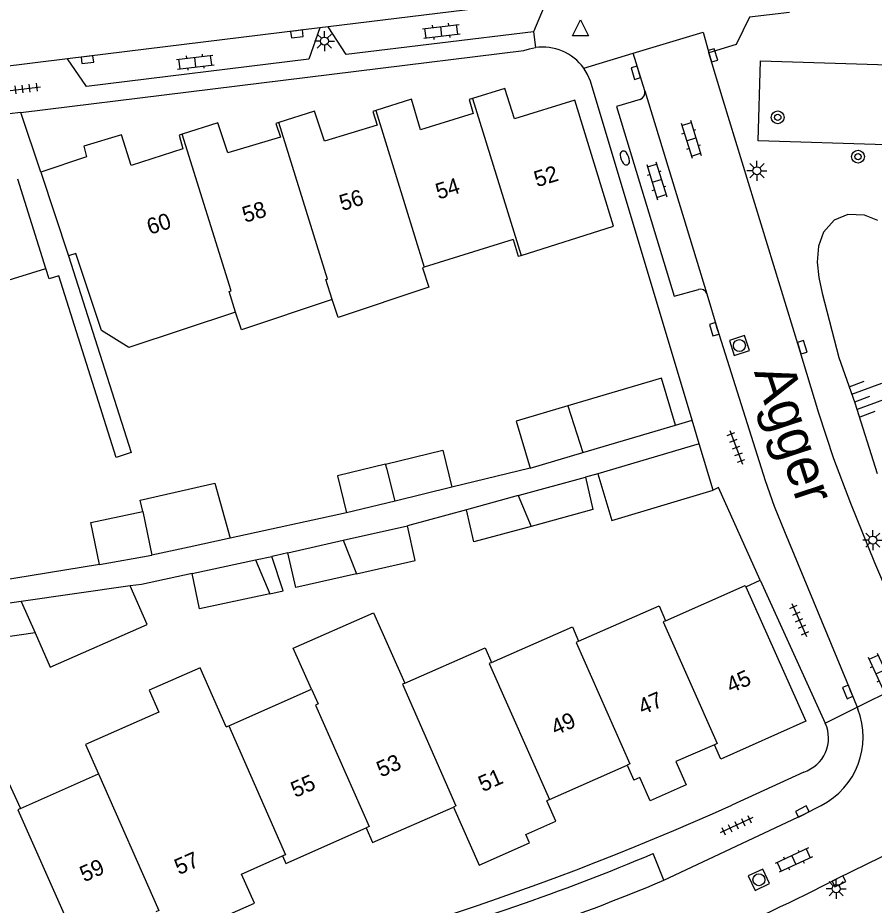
# Model space of a CAD drawing. Extents: x 131000 to 133013, y 393000 to 396501.
# Drawn here: x 131158.5 to 131212.1, y 395742.5 to 395798 of the extents above; entities that cross this region are included whole.
import ezdxf

# ---------------------------------------------------------------- set-up
doc = ezdxf.new("R2010")
doc.units = 0
for name, color, linetype in [('gg-afsc-erfafscheiding', 7, 'Continuous'), ('gg-afsc-muur', 7, 'Continuous'), ('gg-anno-huisnummerreeks BGT', 7, 'Continuous'), ('gg-anno-openbare ruimte label', 7, 'Continuous'), ('gg-bbg-bijgebouw', 7, 'Continuous'), ('gg-bbg-gedigitaliseerde bebouwing', 7, 'Continuous'), ('gg-bbg-gedigitaliseerde bijgebouw', 7, 'Continuous'), ('gg-bbg-hoofdgebouw', 7, 'Continuous'), ('gg-bbg-luifel en loopbrug', 7, 'Continuous'), ('gg-bbg-tussenscheiding', 7, 'Continuous'), ('gg-knt-BGT kruinlijn', 7, 'Continuous'), ('gg-knt-verharding', 7, 'Continuous'), ('gg-knt-verharding nz', 7, 'Continuous'), ('gt-grn-groengrens', 7, 'Continuous'), ('gt-grn-weggrens', 7, 'Continuous'), ('gt-symb-boom', 7, 'Continuous'), ('gt-symb-brandkraan', 7, 'Continuous'), ('gt-symb-klinker verharding', 7, 'Continuous'), ('gt-symb-kolk', 7, 'Continuous'), ('gt-symb-lichtmast', 7, 'Continuous'), ('gt-symb-rioolschacht', 7, 'Continuous'), ('gt-symb-talud symbool', 7, 'Continuous'), ('gt-symb-tegel verharding', 7, 'Continuous'), ('gt-symb-waterafsluiter', 7, 'Continuous')]:
    doc.layers.add(name, color=color, linetype=linetype)

# ---------------------------------------------------------------- blocks, each defined once
blk = doc.blocks.new('gt0-TEG1')
at = {"layer": 'gt-symb-tegel verharding'}
for p, q in [((-1.125, 0), (1.125, 0)), ((-0.9, -0.25), (-0.9, 0.25)), ((-0.45, -0.25), (-0.45, 0.25)), ((0, -0.25), (0, 0.25)), ((0.45, -0.25), (0.45, 0.25)), ((0.9, -0.25), (0.9, 0.25))]:
    blk.add_line(p, q, dxfattribs=at)
blk = doc.blocks.new('gt0-KOLK')
at = {"layer": 'gt-symb-kolk'}
blk.add_lwpolyline([(0, 0), (0.375, 0), (0.375, 0.4), (-0.375, 0.4), (-0.375, 0), (0, 0)], dxfattribs=at)
blk = doc.blocks.new('gt0-KL1')
at = {"layer": 'gt-symb-klinker verharding'}
for p, q in [((-1.15, 0.3), (1.15, 0.3)), ((-1, -0.3), (-1, 0.3)), ((-0.5, 0.3), (-0.5, 0.45)), ((0, -0.3), (0, 0.3)), ((0.5, 0.3), (0.5, 0.45)), ((1, -0.3), (1, 0.3)), ((-1.15, -0.3), (1.15, -0.3)), ((-0.5, -0.45), (-0.5, -0.3)), ((0.5, -0.45), (0.5, -0.3))]:
    blk.add_line(p, q, dxfattribs=at)
blk = doc.blocks.new('gt0-RS')
at = {"layer": 'gt-symb-rioolschacht'}
blk.add_lwpolyline([(-0.5, -0.5), (0.5, -0.5), (0.5, 0.5), (-0.5, 0.5)], close=True, dxfattribs=at)
blk.add_circle((0, 0), 0.375, dxfattribs=at)
blk = doc.blocks.new('gt0-LMAST')
at = {"layer": 'gt-symb-lichtmast'}
for p, q in [((-0.005, 0.246), (-0.005, 0.621)), ((-0.182, 0.173), (-0.447, 0.438)), ((0.172, 0.173), (0.437, 0.438)), ((-0.255, -0.004), (-0.63, -0.004)), ((-0.182, -0.181), (-0.447, -0.446)), ((-0.005, -0.254), (-0.005, -0.629)), ((0.437, -0.446), (0.172, -0.181)), ((0.245, -0.004), (0.62, -0.004))]:
    blk.add_line(p, q, dxfattribs=at)
blk.add_circle((-0.005, -0.004), 0.25, dxfattribs=at)
blk = doc.blocks.new('gt0-BOOM')
at = {"layer": 'gt-symb-boom'}
for radius in [0.4, 0.2]:
    blk.add_circle((0, 0), radius, dxfattribs=at)
blk = doc.blocks.new('gt0-TALUD_1')
at = {"layer": 'gt-symb-talud symbool'}
for p, q in [((-1, -1), (-1, 0)), ((-0.5, -2), (-0.5, 0)), ((0, -1), (0, 0)), ((0.5, -2), (0.5, 0)), ((1, -1), (1, 0))]:
    blk.add_line(p, q, dxfattribs=at)
blk = doc.blocks.new('gt0-WAFSL')
at = {"layer": 'gt-symb-waterafsluiter'}
for p, q in [((-0.5, -0.333), (0, 0.667)), ((0, 0.667), (0.5, -0.333)), ((0.5, -0.333), (-0.5, -0.333))]:
    blk.add_line(p, q, dxfattribs=at)
blk = doc.blocks.new('gt0-BR')
at = {"layer": 'gt-symb-brandkraan'}
for centre, radius, start, end in [((-0.244, 0), 0.206, 107.5669, 252.4331), ((0.599, -2.664), 3, 106.892, 107.5669), ((0, -0.691), 0.938, 73.108, 106.892), ((-0.599, -2.664), 3, 72.4331, 73.108), ((0.244, 0), 0.206, 287.567, 72.4331), ((0.599, 2.664), 3, 252.4331, 253.108), ((0, 0.691), 0.938, 253.108, 286.8921), ((-0.599, 2.664), 3, 286.8921, 287.567)]:
    blk.add_arc(centre, radius, start, end, dxfattribs=at)

msp = doc.modelspace()

# ---------------------------------------------------------------- linework, layer by layer
at = {"layer": 'gg-afsc-erfafscheiding'}
for p, q in [((131159.95, 395788.36), (131158.709, 395792.095)), ((131190.563, 395769.839), (131185.669, 395768.654)), ((131194.809, 395769.487), (131194.038, 395769.277)), ((131186.592, 395767.249), (131182.892, 395766.241)), ((131179.085, 395767.046), (131171.808, 395765.471)), ((131163.637, 395763.823), (131156.654, 395762.687))]:
    msp.add_line(p, q, dxfattribs=at)
for points in [[(131161.691, 395783.118), (131165.615, 395770.817), (131164.662, 395770.517), (131161.086, 395781.874), (131160.477, 395781.682), (131160.27, 395782.34)], [(131175.42, 395764.557), (131174.706, 395764.396), (131174.404, 395764.331)], [(131169.416, 395763.262), (131166.248, 395762.582), (131165.552, 395762.483)]]:
    msp.add_lwpolyline(points, dxfattribs=at)
at = {"layer": 'gg-afsc-muur'}
for p, q in [((131199.659, 395772.543), (131200.701, 395772.853)), ((131204.068, 395762.42), (131204.955, 395762.85))]:
    msp.add_line(p, q, dxfattribs=at)
msp.add_lwpolyline([(131204.955, 395762.85), (131202.36, 395768.636), (131202.009, 395768.463)], dxfattribs=at)
at = {"layer": 'gg-bbg-bijgebouw'}
for p, q in [((131193.86, 395770.819), (131199.659, 395772.543)), ((131201.145, 395771.37), (131194.809, 395769.487)), ((131202.009, 395768.463), (131201.145, 395771.37)), ((131190.563, 395769.839), (131193.86, 395770.819))]:
    msp.add_line(p, q, dxfattribs=at)
for points in [[(131199.659, 395772.543), (131198.785, 395775.485), (131192.935, 395773.746)], [(131192.935, 395773.746), (131189.688, 395772.781), (131190.563, 395769.839)], [(131194.809, 395769.487), (131195.673, 395766.58), (131202.009, 395768.463)]]:
    msp.add_lwpolyline(points, dxfattribs=at)
at = {"layer": 'gg-bbg-gedigitaliseerde bebouwing'}
for p, q in [((131159.95, 395788.36), (131161.691, 395783.118)), ((131160.27, 395782.34), (131158.51, 395787.93)), ((131190.002, 395783.154), (131195.792, 395784.99)), ((131189.5, 395784.15), (131183.949, 395782.414)), ((131199.04, 395760.31), (131204.025, 395762.517)), ((131193.6, 395759.02), (131198.63, 395761.23)), ((131198.63, 395761.23), (131199.04, 395760.31)), ((131188.16, 395757.7), (131193.21, 395759.92)), ((131193.21, 395759.92), (131193.6, 395759.02)), ((131182.74, 395756.4), (131187.76, 395758.61)), ((131187.76, 395758.61), (131188.16, 395757.7)), ((131171.711, 395753.737), (131176.89, 395756.02)), ((131171.56, 395753.67), (131171.711, 395753.737)), ((131158.68, 395748.56), (131163.559, 395750.742)), ((131157.86, 395750.38), (131158.68, 395748.56))]:
    msp.add_line(p, q, dxfattribs=at)
for points in [[(131189.5, 395784.15), (131189.83, 395783.1), (131190.002, 395783.154)], [(131172.14, 395779.611), (131165.459, 395777.392), (131163.75, 395778.447), (131162.148, 395783.27), (131161.691, 395783.118)], [(131151.839, 395778.673), (131157.66, 395780.48), (131157.36, 395781.44), (131160.27, 395782.34)], [(131183.949, 395782.414), (131183.84, 395782.38), (131184.226, 395781.158), (131178.563, 395779.277), (131178.192, 395780.393)], [(131178.192, 395780.393), (131172.507, 395778.505), (131172.14, 395779.611)], [(131176.89, 395756.02), (131175.744, 395758.59), (131180.76, 395760.794), (131182.74, 395756.4)], [(131171.56, 395753.67), (131169.935, 395757.367), (131166.728, 395755.958), (131167.332, 395754.585), (131162.754, 395752.573), (131163.559, 395750.742)]]:
    msp.add_lwpolyline(points, dxfattribs=at)
at = {"layer": 'gg-bbg-gedigitaliseerde bijgebouw'}
for p, q in [((131189.83, 395768.131), (131194.038, 395769.277)), ((131185.669, 395768.654), (131182.117, 395767.787)), ((131182.117, 395767.787), (131179.085, 395767.046)), ((131189.83, 395768.131), (131186.592, 395767.249)), ((131178.873, 395765.335), (131182.892, 395766.241)), ((131175.42, 395764.557), (131178.873, 395765.335)), ((131163.637, 395763.823), (131166.911, 395764.398)), ((131169.416, 395763.262), (131173.394, 395764.115)), ((131173.394, 395764.115), (131174.282, 395761.983)), ((131165.552, 395762.483), (131158.739, 395761.51)), ((131158.739, 395761.51), (131154.84, 395760.953))]:
    msp.add_line(p, q, dxfattribs=at)
for points in [[(131181.512, 395770.105), (131185.101, 395770.981), (131185.669, 395768.654)], [(131181.512, 395770.105), (131178.517, 395769.374), (131179.085, 395767.046)], [(131194.038, 395769.277), (131194.492, 395767.26), (131190.626, 395766.207)], [(131166.339, 395767.131), (131166.183, 395767.853), (131170.834, 395768.902), (131171.808, 395765.471)], [(131163.637, 395763.823), (131163.087, 395766.45), (131166.339, 395767.131)], [(131190.626, 395766.207), (131187.047, 395765.232), (131186.592, 395767.249)], [(131179.709, 395763.243), (131183.381, 395764.071), (131182.892, 395766.241)], [(131171.808, 395765.471), (131169.23, 395764.913), (131166.911, 395764.398)], [(131179.709, 395763.243), (131175.909, 395762.386), (131175.42, 395764.557)], [(131174.282, 395761.983), (131169.892, 395761.042), (131169.416, 395763.262)], [(131159.607, 395759.547), (131160.552, 395757.398), (131166.615, 395760.064), (131165.552, 395762.483)], [(131159.607, 395759.547), (131155.132, 395758.907), (131154.84, 395760.953)]]:
    msp.add_lwpolyline(points, dxfattribs=at)
at = {"layer": 'gg-bbg-hoofdgebouw'}
for p, q in [((131204.025, 395762.517), (131204.068, 395762.42)), ((131202.492, 395751.64), (131202.092, 395752.55)), ((131191.787, 395749.124), (131196.632, 395751.272)), ((131196.632, 395751.272), (131197.054, 395750.337)), ((131191.787, 395749.124), (131191.605, 395749.043)), ((131180.714, 395746.447), (131185.764, 395748.656)), ((131185.764, 395748.656), (131187.37, 395745.025)), ((131175.281, 395745.133), (131180.314, 395747.356)), ((131180.314, 395747.356), (131180.714, 395746.447)), ((131175.076, 395745.595), (131175.281, 395745.133))]:
    msp.add_line(p, q, dxfattribs=at)
for points in [[(131195.792, 395784.99), (131193.359, 395792.852), (131189.585, 395791.684), (131188.993, 395793.594), (131186.959, 395792.971)], [(131186.959, 395792.971), (131186.76, 395792.91), (131187, 395792.03), (131183.71, 395791), (131183.15, 395792.92), (131180.912, 395792.211)], [(131180.912, 395792.211), (131180.72, 395792.15), (131180.99, 395791.3), (131177.71, 395790.29), (131177.08, 395792.17), (131174.854, 395791.471)], [(131174.854, 395791.471), (131174.66, 395791.41), (131174.95, 395790.55), (131171.65, 395789.56), (131171.04, 395791.45), (131168.8, 395790.74)], [(131168.8, 395790.74), (131168.61, 395790.68), (131168.84, 395789.82), (131165.6, 395788.78), (131165.001, 395790.7), (131162.651, 395789.98), (131162.81, 395789.31), (131159.95, 395788.36)], [(131204.068, 395762.42), (131207.82, 395754.021), (131202.492, 395751.64)], [(131202.092, 395752.55), (131199.693, 395751.496), (131200.335, 395750.034), (131198.073, 395749.041), (131197.431, 395750.503), (131197.054, 395750.337)], [(131187.37, 395745.025), (131190.525, 395746.421), (131190.294, 395746.944), (131192.167, 395747.772), (131191.605, 395749.043)], [(131167.964, 395740.293), (131173.325, 395742.649), (131172.521, 395744.461), (131175.076, 395745.595)]]:
    msp.add_lwpolyline(points, dxfattribs=at)
at = {"layer": 'gg-bbg-luifel en loopbrug'}
msp.add_line((131173.394, 395764.115), (131174.404, 395764.331), dxfattribs=at)
msp.add_lwpolyline([(131174.282, 395761.983), (131175.123, 395762.185), (131174.404, 395764.331)], dxfattribs=at)
at = {"layer": 'gg-bbg-tussenscheiding'}
for p, q in [((131186.959, 395792.971), (131190.002, 395783.154)), ((131180.912, 395792.211), (131183.949, 395782.414)), ((131192.935, 395773.746), (131193.86, 395770.819)), ((131189.83, 395768.131), (131190.626, 395766.207)), ((131166.339, 395767.131), (131166.911, 395764.398)), ((131178.873, 395765.335), (131179.709, 395763.243)), ((131158.739, 395761.51), (131159.607, 395759.547))]:
    msp.add_line(p, q, dxfattribs=at)
for points in [[(131178.192, 395780.393), (131177.79, 395781.64), (131177.899, 395781.673), (131174.854, 395791.471)], [(131172.14, 395779.611), (131171.74, 395780.89), (131171.861, 395780.927), (131168.8, 395790.74)], [(131182.117, 395767.787), (131181.62, 395769.77), (131181.512, 395770.105)], [(131199.04, 395760.31), (131198.887, 395760.242), (131202.273, 395752.629), (131202.092, 395752.55)], [(131193.6, 395759.02), (131193.447, 395758.953), (131196.81, 395751.351), (131196.632, 395751.272)], [(131188.16, 395757.7), (131188.012, 395757.635), (131191.787, 395749.124)], [(131176.89, 395756.02), (131177.3, 395755.1), (131177.146, 395755.032), (131180.501, 395747.439), (131180.314, 395747.356)], [(131182.74, 395756.4), (131182.58, 395756.33), (131185.927, 395748.727), (131185.764, 395748.656)], [(131171.711, 395753.737), (131175.26, 395745.677), (131175.076, 395745.595)], [(131163.559, 395750.742), (131167.337, 395742.184), (131167.154, 395742.103)], [(131158.68, 395748.56), (131158.519, 395748.488), (131161.502, 395741.765), (131161.32, 395741.685)]]:
    msp.add_lwpolyline(points, dxfattribs=at)
at = {"layer": 'gg-knt-BGT kruinlijn'}
msp.add_lwpolyline([(131212.324, 395785.332), (131211.481, 395785.669), (131210.452, 395785.703), (131209.58, 395785.363), (131208.926, 395784.605), (131208.613, 395783.739), (131208.527, 395782.735), (131208.629, 395781.778), (131208.838, 395780.801), (131209.884, 395776.771), (131210.875, 395773.94), (131212.284, 395769.522)], dxfattribs=at)
at = {"layer": 'gg-knt-verharding'}
for p, q in [((131191.604, 395799.12), (131177.934, 395797.444)), ((131191.604, 395799.12), (131190.779, 395797.124)), ((131177.404, 395797.379), (131161.621, 395795.443)), ((131177.934, 395797.444), (131177.404, 395797.379)), ((131161.621, 395795.443), (131153.115, 395794.4)), ((131197.745, 395793.453), (131197.024, 395795.804)), ((131204.955, 395762.85), (131209.034, 395753.897)), ((131211.026, 395754.897), (131211.071, 395754.783)), ((131207.684, 395750.844), (131203.184, 395748.776)), ((131217.584, 395747.98), (131209.798, 395744.191)), ((131198.94, 395744.074), (131198.275, 395745.749))]:
    msp.add_line(p, q, dxfattribs=at)
for points in [[(131206.787, 395798.346), (131204.292, 395798.04), (131203.451, 395796.348), (131201.748, 395795.827)], [(131177.404, 395797.379), (131176.715, 395795.423), (131162.81, 395793.718), (131161.621, 395795.443)], [(131190.779, 395797.124), (131179.053, 395795.716), (131177.934, 395797.444)], [(131197.024, 395795.804), (131201.386, 395797.121), (131201.748, 395795.827)], [(131158.709, 395792.095), (131190.17, 395795.96), (131190.529, 395796.077), (131190.896, 395796.15)], [(131215.144, 395756.963), (131214.193, 395759.109), (131212.134, 395763.928), (131210.639, 395767.629), (131209.569, 395770.44), (131208.631, 395773.289), (131207.402, 395777.347), (131202.639, 395792.854), (131201.748, 395795.827)], [(131200.701, 395772.853), (131194.35, 395794.05), (131194.164, 395794.475), (131193.92, 395794.867)], [(131197.46, 395792.901), (131195.974, 395792.468), (131199.586, 395780.598), (131201.091, 395781.027)], [(131201.62, 395780.758), (131202.276, 395778.588), (131205.264, 395769.067), (131205.844, 395767.464), (131206.485, 395765.886), (131210.618, 395755.928), (131211.026, 395754.897)], [(131198.94, 395744.074), (131207.677, 395748.192), (131208.781, 395748.756)]]:
    msp.add_lwpolyline(points, dxfattribs=at)
for centre, radius, start, end in [((131191.338, 395792.986), 3.195, 36.0722, 97.9475), ((131197.251, 395793.359), 0.503, 294.5662, 10.8188), ((131201.21, 395780.606), 0.437, 20.3249, 105.7678), ((131206.588, 395753.038), 4.811, 297.1202, 21.2705), ((131207, 395752.971), 2.235, 287.8195, 24.4716), ((131128.392, 395914.991), 182.267, 280.98915, 294.22651), ((131145.278, 395871.491), 136.454, 285.06098, 292.85427), ((131148.682, 395863.178), 133.765, 293.29978, 297.1865)]:
    msp.add_arc(centre, radius, start, end, dxfattribs=at)
at = {"layer": 'gg-knt-verharding nz'}
msp.add_line((131197.745, 395793.453), (131201.62, 395780.758), dxfattribs=at)
msp.add_arc((131142.096, 395880.346), 147.653, 285.37986, 292.64279, dxfattribs=at)
at = {"layer": 'gt-grn-groengrens'}
msp.add_lwpolyline([(131204.825, 395790.327), (131204.974, 395795.325), (131221.004, 395794.826), (131220.797, 395789.82), (131204.825, 395790.327)], dxfattribs=at)
at = {"layer": 'gt-grn-weggrens'}
for p, q in [((131190.779, 395797.124), (131190.896, 395796.15)), ((131193.92, 395794.867), (131197.024, 395795.804)), ((131158.709, 395792.095), (131157.189, 395791.908)), ((131201.145, 395771.37), (131200.701, 395772.853)), ((131211.026, 395754.897), (131215.144, 395756.963)), ((131209.034, 395753.897), (131211.026, 395754.897))]:
    msp.add_line(p, q, dxfattribs=at)

# ---------------------------------------------------------------- block references
at = {"layer": 'gt-symb-boom'}
for p in [(131206.057, 395791.784), (131211.079, 395789.33)]:
    msp.add_blockref('gt0-BOOM', p, dxfattribs=at)
at = {"layer": 'gt-symb-brandkraan', "rotation": 110.55604521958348}
msp.add_blockref('gt0-BR', (131196.495, 395789.245), dxfattribs=at)
at = {"layer": 'gt-symb-klinker verharding'}
for p, rotation in [((131185.015, 395797.164), 6.890548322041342), ((131169.622, 395795.239), 6.890548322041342), ((131200.645, 395790.412), -72.8340539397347), ((131198.485, 395787.82), -72.83405394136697), ((131212.475, 395757.118), -65.35690478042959), ((131207.06, 395745.342), -155.2288610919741)]:
    msp.add_blockref('gt0-KL1', p, dxfattribs=dict(at, rotation=rotation))
at = {"layer": 'gt-symb-kolk'}
for p, rotation in [((131175.957, 395797.202), -172.87498365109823), ((131201.812, 395795.606), -73.2678397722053), ((131162.848, 395795.595), -173.10945167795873), ((131197.373, 395794.631), 106.80354801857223), ((131202.276, 395778.588), 106.80354802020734), ((131207.402, 395777.347), -73.14160123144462), ((131210.618, 395755.928), 112.5141126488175), ((131207.686, 395748.196), 27.07775140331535), ((131209.798, 395744.191), -154.0242853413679)]:
    msp.add_blockref('gt0-KOLK', p, dxfattribs=dict(at, rotation=rotation))
at = {"layer": 'gt-symb-lichtmast'}
for p in [(131177.701, 395796.557), (131204.762, 395788.453), (131212.009, 395765.349), (131209.717, 395743.554)]:
    msp.add_blockref('gt0-LMAST', p, dxfattribs=at)
at = {"layer": 'gt-symb-rioolschacht'}
for p, rotation in [((131203.661, 395777.514), 108.18126897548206), ((131204.883, 395744.112), -154.3321248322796)]:
    msp.add_blockref('gt0-RS', p, dxfattribs=dict(at, rotation=rotation))
at = {"layer": 'gt-symb-talud symbool', "xscale": 0.9997799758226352, "yscale": 0.9997799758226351, "rotation": 110.24750150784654}
msp.add_blockref('gt0-TALUD_1', (131210.854, 395773.982), dxfattribs=at)
at = {"layer": 'gt-symb-tegel verharding'}
for p, rotation in [((131158.823, 395793.557), 7.238726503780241), ((131203.454, 395771.144), -69.15573557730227), ((131207.407, 395760.349), -65.86887479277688), ((131203.48, 395747.521), -155.2288610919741)]:
    msp.add_blockref('gt0-TEG1', p, dxfattribs=dict(at, rotation=rotation))
at = {"layer": 'gt-symb-waterafsluiter'}
msp.add_blockref('gt0-WAFSL', (131193.727, 395797.211), dxfattribs=at)

# ---------------------------------------------------------------- texts
at = {"layer": 'gg-anno-huisnummerreeks BGT'}
for s, rotation, p in [('52', 17.2, (131190.995, 395787.409)), ('54', 17.4, (131184.837, 395786.637)), ('56', 17.1, (131178.813, 395785.922)), ('58', 16.7, (131172.731, 395785.186)), ('60', 17.8, (131166.781, 395784.433)), ('45', 24.1, (131203.128, 395755.758)), ('47', 23.7, (131197.603, 395754.401)), ('49', 23.9, (131192.155, 395753.115)), ('53', 23.6, (131181.237, 395750.496)), ('51', 23.8, (131187.605, 395749.583)), ('55', 23.8, (131175.875, 395749.222)), ('57', 23.7, (131168.592, 395744.393)), ('59', 24, (131162.674, 395743.941))]:
    msp.add_text(s, height=1, rotation=rotation, dxfattribs=at).set_placement(p)
at = {"layer": 'gg-anno-openbare ruimte label'}
msp.add_text('Agger', height=2.5, rotation=288.2, dxfattribs=at).set_placement((131204.564, 395775.866))

doc.saveas('drawing.dxf')
